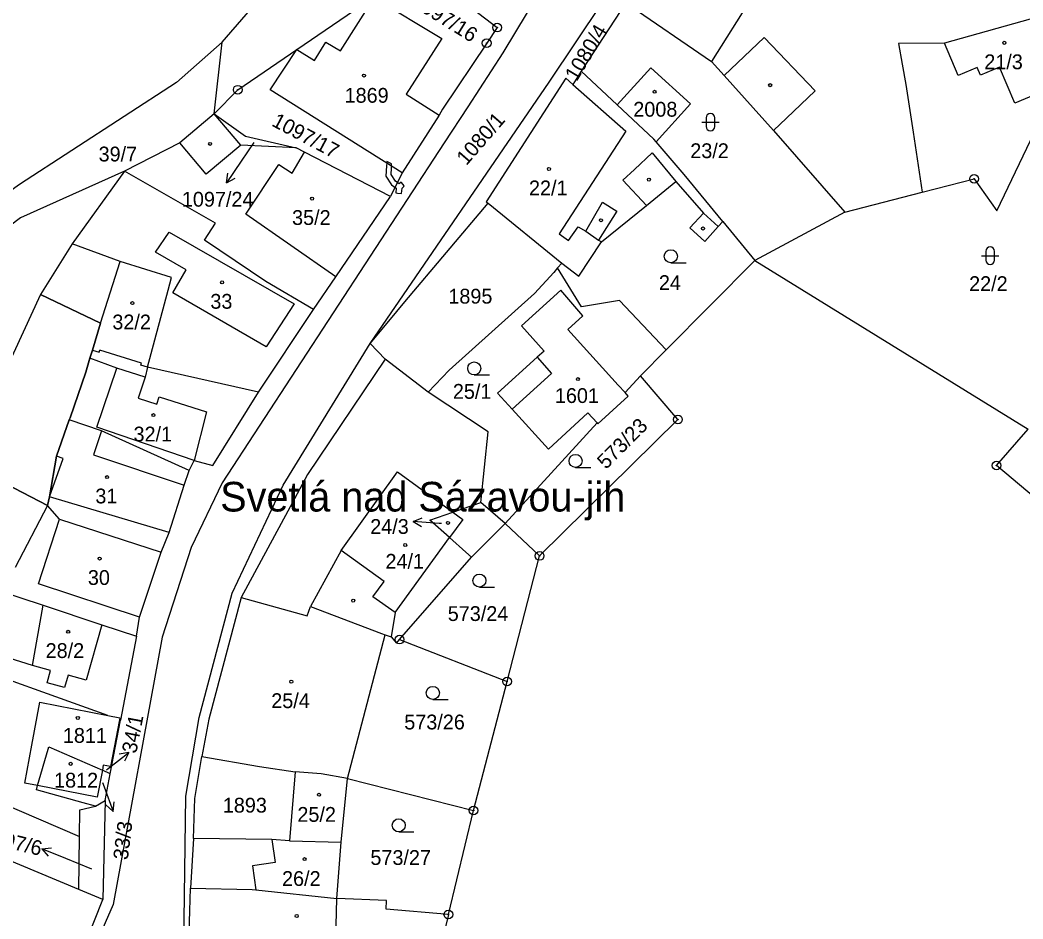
# Model space of a CAD drawing. Extents: x -680203 to -673936, y -1102717 to -1093650.
# Drawn here: x -678766.5 to -678651.4, y -1098769.2 to -1098666 of the extents above; entities that cross this region are included whole.
import ezdxf

# ---------------------------------------------------------------- set-up
doc = ezdxf.new("R2010")
doc.units = 0
for name, color, linetype in [('SOxx02xx_Koleje_param další_Popis10', 7, 'Continuous'), ('SOxx02xx_Staničení_Popis10', 7, 'Continuous'), ('SOxxxxxx_Koleje_hlavní_body_Popis10', 7, 'Continuous'), ('SOxxxxxx_Koleje_LN_parametry_Popis10', 7, 'Continuous'), ('SOxxxxxx_Koleje_param další_Popis10', 7, 'Continuous'), ('SOxxxxxx_Osa_bod_P', 7, 'Continuous'), ('SOxxxxxx_Staničení_Popis10', 7, 'Continuous'), ('x_prac', 7, 'Continuous')]:
    doc.layers.add(name, color=color, linetype=linetype)

msp = doc.modelspace()

# ---------------------------------------------------------------- linework, layer by layer
at = {"layer": 'SOxx02xx_Koleje_param další_Popis10'}
for centre, radius in [((-678711.74, -1098666.89), 0.5), ((-678711.74, -1098666.89), 0.0303), ((-678712.95, -1098668.68), 0.5), ((-678712.95, -1098668.68), 0.0303), ((-678741.53, -1098674.02), 0.5), ((-678741.53, -1098674.02), 0.0303), ((-678657, -1098684.25), 0.5), ((-678657, -1098684.25), 0.0303), ((-678690.99, -1098711.89), 0.5), ((-678690.99, -1098711.89), 0.0303), ((-678654.43, -1098717.16), 0.5), ((-678654.43, -1098717.16), 0.0303), ((-678706.87, -1098727.55), 0.5), ((-678706.87, -1098727.55), 0.0303), ((-678722.96, -1098737.16), 0.5), ((-678722.96, -1098737.16), 0.0303), ((-678710.61, -1098741.96), 0.5), ((-678710.61, -1098741.96), 0.0303), ((-678714.46, -1098756.78), 0.5), ((-678714.46, -1098756.78), 0.0303), ((-678717.35, -1098768.72), 0.5), ((-678717.35, -1098768.72), 0.0303)]:
    msp.add_circle(centre, radius, dxfattribs=at)
at = {"layer": 'SOxx02xx_Staničení_Popis10'}
for p, q in [((-678739.69, -1098680.1), (-678741.14, -1098682.23)), ((-678741.14, -1098682.23), (-678742.82, -1098684.72)), ((-678742.82, -1098684.72), (-678742.67, -1098683.61)), ((-678742.82, -1098684.72), (-678741.84, -1098684.17)), ((-678721.39, -1098723.61), (-678720.36, -1098723.18)), ((-678718.4, -1098723.82), (-678721.39, -1098723.61)), ((-678721.39, -1098723.61), (-678720.43, -1098724.18)), ((-678718.12, -1098723.84), (-678718.4, -1098723.82)), ((-678756.39, -1098751.96), (-678754.03, -1098750.11)), ((-678754.03, -1098750.11), (-678755.12, -1098750.33)), ((-678754.03, -1098750.11), (-678754.51, -1098751.12)), ((-678756.59, -1098752.12), (-678756.39, -1098751.96)), ((-678757.05, -1098753.55), (-678756.86, -1098754.06)), ((-678756.86, -1098754.06), (-678755.83, -1098756.88)), ((-678755.83, -1098756.88), (-678756.65, -1098756.11)), ((-678755.83, -1098756.88), (-678755.71, -1098755.77)), ((-678764.03, -1098761.17), (-678762.92, -1098761.08)), ((-678761.25, -1098762.29), (-678764.03, -1098761.17)), ((-678764.03, -1098761.17), (-678763.29, -1098762.01)), ((-678758.29, -1098763.51), (-678761.25, -1098762.29))]:
    msp.add_line(p, q, dxfattribs=at)
at = {"layer": 'SOxxxxxx_Koleje_hlavní_body_Popis10'}
for p, q in [((-678687.77, -1098677.25), (-678687.77, -1098678.25)), ((-678686.77, -1098678.25), (-678686.77, -1098677.25)), ((-678688.27, -1098677.75), (-678686.27, -1098677.75)), ((-678656.15, -1098693.08), (-678654.15, -1098693.08)), ((-678655.65, -1098692.58), (-678655.65, -1098693.58)), ((-678654.65, -1098693.58), (-678654.65, -1098692.58)), ((-678691.81, -1098693.89), (-678690.06, -1098693.89)), ((-678714.38, -1098706.77), (-678712.63, -1098706.77)), ((-678702.74, -1098717.39), (-678700.99, -1098717.39)), ((-678713.79, -1098731.13), (-678712.04, -1098731.13)), ((-678719.13, -1098744.03), (-678717.38, -1098744.03)), ((-678723.05, -1098759.23), (-678721.3, -1098759.23))]:
    msp.add_line(p, q, dxfattribs=at)
for centre in [(-678691.81, -1098693.14), (-678714.38, -1098706.02), (-678702.74, -1098716.64), (-678713.79, -1098730.38), (-678719.13, -1098743.28), (-678723.05, -1098758.48)]:
    msp.add_circle(centre, 0.75, dxfattribs=at)
for centre, start, end in [((-678687.27, -1098677.25), 0, 180), ((-678687.27, -1098678.25), 180, 359.9879), ((-678655.15, -1098692.58), 0, 180), ((-678655.15, -1098693.58), 180, 359.9879)]:
    msp.add_arc(centre, 0.5, start, end, dxfattribs=at)
at = {"layer": 'SOxxxxxx_Koleje_LN_parametry_Popis10'}
for points in [[(-678724.41, -1098682.25), (-678724.42, -1098682.46), (-678724.44, -1098682.76), (-678724.52, -1098683.95), (-678723.86, -1098684.95), (-678723.33, -1098685.31), (-678723.36, -1098685.88), (-678723.2, -1098685.89), (-678722.71, -1098685.92), (-678722.65, -1098685.32), (-678722.41, -1098685.11), (-678722.55, -1098684.91), (-678722.75, -1098684.63), (-678722.98, -1098684.81), (-678723.42, -1098684.51), (-678723.92, -1098683.77), (-678723.89, -1098683.04), (-678723.89, -1098682.8), (-678723.88, -1098682.53)], [(-678764.16, -1098697.52), (-678773.06, -1098716.74), (-678763.38, -1098721.77), (-678763.13, -1098720.77), (-678762.32, -1098716.11), (-678760.86, -1098711.94), (-678760.78, -1098711.7), (-678758.95, -1098706.46), (-678758.51, -1098704.86), (-678758.21, -1098703.91), (-678757.29, -1098700.82)]]:
    msp.add_lwpolyline(points, close=True, dxfattribs=at)
at = {"layer": 'SOxxxxxx_Koleje_param další_Popis10'}
for centre in [(-678653.53, -1098668.64), (-678727.04, -1098672.4), (-678680.41, -1098673.5), (-678693.68, -1098674.26), (-678744.7, -1098680.24), (-678705.8, -1098683.12), (-678694.33, -1098684.35), (-678732.99, -1098686.53), (-678699.83, -1098689.01), (-678688.11, -1098689.96), (-678743.32, -1098696.14), (-678753.62, -1098698.52), (-678702.48, -1098707.25), (-678751.2, -1098711.38), (-678756.52, -1098718.5), (-678717.39, -1098723.76), (-678722.3, -1098726.3), (-678757.38, -1098727.85), (-678728.27, -1098732.68), (-678760.99, -1098736.26), (-678735.38, -1098741.99), (-678759.88, -1098746.15), (-678760.7, -1098751.42), (-678732.19, -1098754.97), (-678733.86, -1098762.36), (-678734.76, -1098768.9)]:
    msp.add_circle(centre, 0.175, dxfattribs=at)
at = {"layer": 'SOxxxxxx_Staničení_Popis10'}
for p, q in [((-678681.1, -1098661.15), (-678687.15, -1098670.77)), ((-678685.67, -1098672.41), (-678681.09, -1098668.03)), ((-678681.09, -1098668.03), (-678675.24, -1098674.15)), ((-678658.84, -1098672.41), (-678660.41, -1098668.68)), ((-678656.64, -1098671.49), (-678658.84, -1098672.41)), ((-678656.28, -1098672.37), (-678656.64, -1098671.49)), ((-678654.07, -1098671.44), (-678656.28, -1098672.37)), ((-678652.33, -1098675.57), (-678654.07, -1098671.44)), ((-678703.06, -1098673.41), (-678696.99, -1098678.8)), ((-678646.4, -1098673.07), (-678652.33, -1098675.57)), ((-678675.24, -1098674.15), (-678678.54, -1098677.3)), ((-678678.54, -1098677.3), (-678680.01, -1098678.7)), ((-678696.99, -1098678.8), (-678704.64, -1098690.58)), ((-678745.16, -1098683.71), (-678748.19, -1098680.11)), ((-678741.18, -1098680.4), (-678745.16, -1098683.71)), ((-678735.29, -1098683.61), (-678733.87, -1098681.19)), ((-678695.98, -1098683.17), (-678693.96, -1098681.27)), ((-678693.96, -1098681.27), (-678691.25, -1098684.55)), ((-678740.59, -1098688.33), (-678736.8, -1098682.6)), ((-678736.8, -1098682.6), (-678735.29, -1098683.61)), ((-678697.31, -1098684.41), (-678695.98, -1098683.17)), ((-678694.6, -1098687.32), (-678697.31, -1098684.41)), ((-678701.58, -1098690.27), (-678699.67, -1098686.92)), ((-678699.67, -1098686.92), (-678698.02, -1098687.95)), ((-678730.28, -1098695.51), (-678740.59, -1098688.33)), ((-678698.02, -1098687.95), (-678700.11, -1098691.28)), ((-678688.06, -1098688.19), (-678686.36, -1098689.74)), ((-678703.55, -1098691.34), (-678702.46, -1098689.77)), ((-678702.46, -1098689.77), (-678701.58, -1098690.27)), ((-678750.96, -1098692.69), (-678749.41, -1098690.36)), ((-678749.41, -1098690.36), (-678735.03, -1098698.59)), ((-678704.64, -1098690.58), (-678703.55, -1098691.34)), ((-678701.58, -1098690.27), (-678700.11, -1098691.28)), ((-678700.11, -1098691.28), (-678699.78, -1098691.5)), ((-678747.46, -1098694.71), (-678750.96, -1098692.69)), ((-678757.29, -1098700.82), (-678755.01, -1098693.73)), ((-678748.99, -1098697.36), (-678747.46, -1098694.71)), ((-678738.28, -1098703.56), (-678748.99, -1098697.36)), ((-678735.03, -1098698.59), (-678738.28, -1098703.56)), ((-678758.21, -1098703.91), (-678757.44, -1098704.15)), ((-678757.44, -1098704.15), (-678757.37, -1098703.91)), ((-678752.58, -1098705.4), (-678757.37, -1098703.91)), ((-678707.14, -1098704.74), (-678705.49, -1098706.6)), ((-678757.71, -1098712.75), (-678755.39, -1098705.98)), ((-678752.65, -1098705.64), (-678752.58, -1098705.4)), ((-678751.89, -1098705.88), (-678752.65, -1098705.64)), ((-678752.16, -1098707.02), (-678752.94, -1098709.45)), ((-678705.49, -1098706.6), (-678710.04, -1098710.71)), ((-678752.94, -1098709.45), (-678750.83, -1098710.11)), ((-678750.83, -1098710.11), (-678750.56, -1098709.27)), ((-678750.56, -1098709.27), (-678745.12, -1098711)), ((-678745.12, -1098711), (-678746.51, -1098716.58)), ((-678746.51, -1098716.58), (-678757.71, -1098712.75)), ((-678757.17, -1098713.17), (-678758.1, -1098715.94)), ((-678763.13, -1098720.77), (-678761.56, -1098716.38)), ((-678761.56, -1098716.38), (-678762.32, -1098716.11)), ((-678758.1, -1098715.94), (-678747.68, -1098719.43)), ((-678729.66, -1098726.93), (-678723.19, -1098717.88)), ((-678723.19, -1098717.88), (-678716.83, -1098722.53)), ((-678763.38, -1098721.77), (-678767.07, -1098728.88)), ((-678761.98, -1098723.33), (-678750.33, -1098727.13)), ((-678715.7, -1098723.35), (-678717.22, -1098725.44)), ((-678716.83, -1098722.53), (-678715.7, -1098723.35)), ((-678723.46, -1098734.05), (-678717.22, -1098725.44)), ((-678729.66, -1098726.93), (-678733.17, -1098733.34)), ((-678724.73, -1098730.49), (-678729.66, -1098726.93)), ((-678726, -1098732.25), (-678724.73, -1098730.49)), ((-678723.46, -1098734.05), (-678726, -1098732.25)), ((-678723.46, -1098734.05), (-678723.93, -1098736.83)), ((-678765.1, -1098740.12), (-678774.92, -1098737.1)), ((-678737.62, -1098760.09), (-678737.23, -1098762.75)), ((-678737.23, -1098762.75), (-678739.85, -1098763.13)), ((-678739.85, -1098763.13), (-678739.44, -1098765.88))]:
    msp.add_line(p, q, dxfattribs=at)
at = {"layer": 'x_prac'}
for p, q in [((-678696.97, -1098664.05), (-678702.11, -1098671.9)), ((-678744.24, -1098676.78), (-678743.3, -1098668.57)), ((-678697.97, -1098675.77), (-678702.11, -1098671.9)), ((-678718.39, -1098676.95), (-678722.64, -1098683.58)), ((-678754.54, -1098683.38), (-678760.53, -1098691.71)), ((-678722.64, -1098683.58), (-678723.99, -1098686.27)), ((-678671.85, -1098688.09), (-678662.96, -1098685.79)), ((-678712.76, -1098687.03), (-678704.31, -1098693.94)), ((-678671.85, -1098688.09), (-678682.16, -1098693.65)), ((-678685.84, -1098689.17), (-678682.16, -1098693.65)), ((-678704.31, -1098693.94), (-678704.82, -1098694.48)), ((-678692.35, -1098703.89), (-678682.16, -1098693.65)), ((-678682.16, -1098693.65), (-678650.78, -1098712.98)), ((-678739.16, -1098708.76), (-678732.84, -1098699.24)), ((-678724.62, -1098704.96), (-678726.33, -1098703.16)), ((-678695.31, -1098706.87), (-678692.35, -1098703.89)), ((-678739.16, -1098708.76), (-678751.89, -1098705.88)), ((-678719.67, -1098708.76), (-678724.62, -1098704.96)), ((-678695.31, -1098706.87), (-678697.07, -1098708.8)), ((-678700.18, -1098712.37), (-678696.7, -1098709.19)), ((-678696.7, -1098709.19), (-678697.07, -1098708.8)), ((-678700.26, -1098712.28), (-678710.81, -1098723.81)), ((-678700.26, -1098712.28), (-678700.18, -1098712.37)), ((-678763.13, -1098720.77), (-678763.38, -1098721.77)), ((-678749.4, -1098724.87), (-678763.13, -1098720.77)), ((-678710.81, -1098723.81), (-678713.63, -1098721.41)), ((-678714.71, -1098727.71), (-678710.81, -1098723.81)), ((-678710.81, -1098723.81), (-678706.87, -1098727.55)), ((-678779.94, -1098727.86), (-678763.88, -1098733.21)), ((-678722.96, -1098737.16), (-678714.71, -1098727.71)), ((-678710.61, -1098741.96), (-678706.87, -1098727.55)), ((-678763.88, -1098733.21), (-678757.14, -1098735.45)), ((-678753.16, -1098736.78), (-678752.82, -1098734.58)), ((-678757.14, -1098735.45), (-678753.16, -1098736.78)), ((-678753.16, -1098736.78), (-678754.99, -1098746.4)), ((-678728.94, -1098753.09), (-678724.59, -1098736.6)), ((-678722.96, -1098737.16), (-678710.61, -1098741.96)), ((-678714.46, -1098756.78), (-678710.61, -1098741.96)), ((-678754.99, -1098746.4), (-678755.11, -1098746.35)), ((-678789.5, -1098746.93), (-678759.68, -1098759.75)), ((-678756.16, -1098752.56), (-678754.99, -1098746.4)), ((-678744.95, -1098746.91), (-678745.63, -1098750.59)), ((-678746.44, -1098755.39), (-678745.63, -1098750.59)), ((-678756.16, -1098752.56), (-678757.07, -1098752.16)), ((-678756.76, -1098755.63), (-678756.16, -1098752.56)), ((-678734.94, -1098752.34), (-678735.57, -1098760.26)), ((-678729.64, -1098760.41), (-678728.94, -1098753.09)), ((-678728.94, -1098753.09), (-678714.46, -1098756.78)), ((-678746.62, -1098759.98), (-678746.44, -1098755.39)), ((-678757.84, -1098756.28), (-678756.76, -1098755.63)), ((-678756.76, -1098755.63), (-678757.02, -1098766.99)), ((-678759.75, -1098765.85), (-678779.74, -1098757.51)), ((-678717.35, -1098768.72), (-678714.46, -1098756.78)), ((-678759.75, -1098765.85), (-678759.68, -1098759.75)), ((-678746.62, -1098759.98), (-678746.95, -1098765.71)), ((-678735.57, -1098760.26), (-678729.64, -1098760.41)), ((-678730.15, -1098766.9), (-678729.64, -1098760.41)), ((-678757.02, -1098766.99), (-678759.75, -1098765.85))]:
    msp.add_line(p, q, dxfattribs=at)
for points in [[(-678743.3, -1098668.57), (-678733.8, -1098657.53), (-678720.28, -1098649.64)], [(-678726.33, -1098703.16), (-678705.79, -1098673.17), (-678696.65, -1098659.44), (-678696.81, -1098659.33), (-678693.85, -1098654.61), (-678690.77, -1098648.67)], [(-678704.06, -1098658.08), (-678711.08, -1098669.78), (-678715.12, -1098675.97), (-678717.83, -1098680.11), (-678743.33, -1098719.17), (-678746.88, -1098726.6), (-678750.22, -1098736.88), (-678755.84, -1098767.58), (-678760.95, -1098779.31)], [(-678734.75, -1098669.4), (-678725.7, -1098663.22), (-678722.69, -1098662.47), (-678718.71, -1098661.54), (-678711.74, -1098666.89), (-678712.95, -1098668.68), (-678718.02, -1098676.25), (-678718.39, -1098676.95)], [(-678734.75, -1098669.4), (-678732.72, -1098670.67), (-678731.43, -1098668.56), (-678729.73, -1098669.54), (-678725.86, -1098663.44), (-678718.11, -1098668.14), (-678722.18, -1098674.53), (-678718.39, -1098676.95)], [(-678696.97, -1098664.05), (-678687.15, -1098670.77), (-678685.67, -1098672.41), (-678680.01, -1098678.7), (-678671.85, -1098688.09)], [(-678649.6, -1098665.66), (-678660.41, -1098668.68), (-678665.68, -1098668.73), (-678665.27, -1098671.1), (-678664.83, -1098673.41), (-678664, -1098678.89), (-678662.96, -1098685.79)], [(-678743.3, -1098668.57), (-678748.55, -1098673.19), (-678766.56, -1098684.89), (-678795.7, -1098705.83), (-678814.81, -1098721.98)], [(-678744.24, -1098676.78), (-678741.53, -1098674.02), (-678734.75, -1098669.4)], [(-678722.64, -1098683.58), (-678737.81, -1098674.04), (-678734.75, -1098669.4)], [(-678697.97, -1098675.77), (-678694.1, -1098671.51), (-678689.55, -1098675.66), (-678693.49, -1098680.01)], [(-678702.11, -1098671.9), (-678703.06, -1098673.41), (-678703.85, -1098672.71), (-678713.01, -1098686.89), (-678712.76, -1098687.03)], [(-678693.49, -1098680.01), (-678693.77, -1098679.69), (-678697.97, -1098675.77)], [(-678662.96, -1098685.79), (-678657, -1098684.25), (-678654.38, -1098687.91), (-678649.65, -1098678.02), (-678645.67, -1098675.83), (-678645.15, -1098675.54)], [(-678744.24, -1098676.78), (-678748.19, -1098680.11), (-678754.54, -1098683.38)], [(-678734.81, -1098680.71), (-678741.18, -1098680.4), (-678744.24, -1098676.78)], [(-678744.24, -1098676.78), (-678740.62, -1098679.36), (-678734.81, -1098680.71)], [(-678723.99, -1098686.27), (-678733.87, -1098681.19), (-678734.81, -1098680.71)], [(-678685.84, -1098689.17), (-678690.29, -1098683.76), (-678693.49, -1098680.01)], [(-678754.54, -1098683.38), (-678766.48, -1098688.74), (-678793.29, -1098709.02), (-678811.75, -1098724.5)], [(-678732.84, -1098699.24), (-678738.29, -1098696.03), (-678745.35, -1098691.31), (-678744.07, -1098689.36), (-678754.54, -1098683.38)], [(-678704.31, -1098693.94), (-678702.36, -1098695.42), (-678699.78, -1098691.5), (-678694.6, -1098687.32), (-678691.25, -1098684.55), (-678688.06, -1098688.19), (-678689.61, -1098689.89), (-678687.91, -1098691.45), (-678686.36, -1098689.74), (-678685.84, -1098689.17)], [(-678732.84, -1098699.24), (-678730.28, -1098695.51), (-678723.99, -1098686.27)], [(-678726.33, -1098703.16), (-678724.2, -1098700.6), (-678722.36, -1098698.38), (-678712.76, -1098687.03)], [(-678760.53, -1098691.71), (-678764.16, -1098697.52), (-678757.29, -1098700.82), (-678758.21, -1098703.91), (-678758.51, -1098704.86)], [(-678751.89, -1098705.88), (-678749.52, -1098697.05), (-678749.13, -1098695.58), (-678755.01, -1098693.73), (-678760.53, -1098691.71)], [(-678704.82, -1098694.48), (-678705.24, -1098695.02), (-678707.46, -1098697.41), (-678717.25, -1098706.23), (-678719.67, -1098708.76)], [(-678692.35, -1098703.89), (-678697.69, -1098698.24), (-678702.07, -1098698.96), (-678704.82, -1098694.48)], [(-678701.9, -1098700), (-678704.42, -1098697.04), (-678708.97, -1098701.14)], [(-678697.07, -1098708.8), (-678697.86, -1098707.96), (-678703.64, -1098701.56), (-678701.9, -1098700)], [(-678708.97, -1098701.14), (-678706.36, -1098704.03), (-678707.14, -1098704.74), (-678711.71, -1098708.88), (-678710.04, -1098710.71), (-678705.86, -1098715.3), (-678701.32, -1098711.14), (-678700.26, -1098712.28)], [(-678745.23, -1098789.31), (-678747.93, -1098789.3), (-678747.48, -1098755.12), (-678745.95, -1098746.1), (-678742.16, -1098731.82), (-678736.31, -1098719.42), (-678726.33, -1098703.16)], [(-678758.51, -1098704.86), (-678758.95, -1098706.46), (-678760.78, -1098711.7), (-678760.86, -1098711.94)], [(-678751.89, -1098705.88), (-678752.16, -1098707.02), (-678755.39, -1098705.98), (-678758.51, -1098704.86)], [(-678724.62, -1098704.96), (-678733.5, -1098718.21), (-678735.01, -1098721.01), (-678741.13, -1098732.34)], [(-678706.87, -1098727.55), (-678690.99, -1098711.89), (-678695.31, -1098706.87)], [(-678747.1, -1098717.76), (-678746.51, -1098716.58), (-678744.39, -1098717.18), (-678739.16, -1098708.76)], [(-678713.63, -1098721.41), (-678712.78, -1098713.29), (-678719.67, -1098708.76)], [(-678760.86, -1098711.94), (-678762.32, -1098716.11), (-678763.13, -1098720.77)], [(-678747.1, -1098717.76), (-678757.17, -1098713.17), (-678760.86, -1098711.94)], [(-678640.27, -1098729.08), (-678654.43, -1098717.16), (-678650.78, -1098712.98)], [(-678763.38, -1098721.77), (-678773.06, -1098716.74), (-678777.17, -1098723.86), (-678779.94, -1098727.86)], [(-678749.4, -1098724.87), (-678747.68, -1098719.43), (-678747.1, -1098717.76)], [(-678752.82, -1098734.58), (-678764.39, -1098730.77), (-678761.98, -1098723.33), (-678763.38, -1098721.77)], [(-678714.71, -1098727.71), (-678715.33, -1098727.11), (-678717.22, -1098725.44), (-678719.46, -1098723.45), (-678716.83, -1098722.53), (-678713.63, -1098721.41)], [(-678752.82, -1098734.58), (-678750.33, -1098727.13), (-678749.4, -1098724.87)], [(-678741.13, -1098732.34), (-678744.84, -1098746.28), (-678744.95, -1098746.91)], [(-678741.13, -1098732.34), (-678733.57, -1098734.43), (-678733.17, -1098733.34), (-678725.03, -1098736.45), (-678724.59, -1098736.6)], [(-678757.14, -1098735.45), (-678758.94, -1098741.8), (-678761, -1098741.24), (-678761.43, -1098742.67), (-678763.42, -1098742.13), (-678763.03, -1098740.69), (-678765.1, -1098740.12), (-678763.88, -1098733.21)], [(-678724.59, -1098736.6), (-678723.93, -1098736.83), (-678723.31, -1098737.56), (-678722.96, -1098737.16)], [(-678756.43, -1098745.88), (-678774.79, -1098739.29), (-678776.81, -1098745.28), (-678786.59, -1098740.78)], [(-678764.5, -1098753.92), (-678765.96, -1098753.63), (-678765.15, -1098749.29), (-678764.23, -1098744.35), (-678756.43, -1098745.88)], [(-678755.11, -1098746.35), (-678756.12, -1098751.72), (-678756.96, -1098751.57), (-678757.07, -1098752.16)], [(-678756.43, -1098745.88), (-678755.07, -1098746.15), (-678755.11, -1098746.35)], [(-678764.5, -1098753.92), (-678763.3, -1098749.75), (-678763.21, -1098749.46), (-678757.07, -1098752.16)], [(-678745.63, -1098750.59), (-678739.03, -1098751.73), (-678734.94, -1098752.34)], [(-678757.07, -1098752.16), (-678757.66, -1098755.26), (-678764.5, -1098753.92)], [(-678728.94, -1098753.09), (-678731.94, -1098752.58), (-678734.94, -1098752.34)], [(-678757.84, -1098756.28), (-678759.27, -1098755.89), (-678764.64, -1098754.4), (-678764.5, -1098753.92)], [(-678759.68, -1098759.75), (-678759.64, -1098756.71), (-678757.84, -1098756.28)], [(-678735.57, -1098760.26), (-678737.62, -1098760.09), (-678746.62, -1098759.98)], [(-678747.15, -1098772.62), (-678747.14, -1098772.13), (-678747.03, -1098768.3), (-678746.95, -1098765.71)], [(-678746.95, -1098765.71), (-678739.86, -1098765.84), (-678739.44, -1098765.88), (-678730.15, -1098766.9)], [(-678765.42, -1098783), (-678762.91, -1098777.6), (-678761.64, -1098778.68), (-678757.02, -1098766.99)], [(-678747.15, -1098772.62), (-678739.89, -1098772.97), (-678738.15, -1098773.06), (-678738.39, -1098777.39), (-678730.42, -1098777.77), (-678730.15, -1098766.9)], [(-678717.35, -1098768.72), (-678724.48, -1098768.11), (-678724.45, -1098767.1), (-678730.15, -1098766.9)], [(-678717.35, -1098768.72), (-678722.12, -1098788.41), (-678725, -1098788.56)]]:
    msp.add_lwpolyline(points, dxfattribs=at)

# ---------------------------------------------------------------- texts
at = {"layer": 'SOxx02xx_Staničení_Popis10'}
msp.add_text('Svetlá nad Sázavou-jih', height=3.4, dxfattribs=at).set_placement((-678743.54, -1098722.45))
at = {"layer": 'SOxxxxxx_Osa_bod_P'}
for s, rotation, p in [('1097/16', 328, (-678721.67, -1098664.3)), ('1080/4', 59, (-678702.62, -1098673.16)), ('1097/17', 332, (-678737.74, -1098678.11)), ('1080/1', 49, (-678715.29, -1098682.81)), ('573/23', 45, (-678699.25, -1098717.68)), ('34/1', 79, (-678753.18, -1098750.3)), ('1097/6', 346, (-678770.98, -1098760.32)), ('33/3', 83, (-678754.15, -1098762.51))]:
    msp.add_text(s, height=1.7, rotation=rotation, dxfattribs=at).set_placement(p)
for s, p in [('21/3', (-678655.83, -1098671.67)), ('1869', (-678729.26, -1098675.52)), ('2008', (-678696.12, -1098677.12)), ('39/7', (-678757.5, -1098682.26)), ('23/2', (-678689.58, -1098681.88)), ('22/1', (-678708.09, -1098686.15)), ('1097/24', (-678747.94, -1098687.45)), ('35/2', (-678735.29, -1098689.55)), ('24', (-678693.18, -1098697.02)), ('22/2', (-678657.57, -1098697.14)), ('1895', (-678717.35, -1098698.58)), ('33', (-678744.67, -1098699.17)), ('32/2', (-678755.92, -1098701.54)), ('25/1', (-678716.83, -1098709.51)), ('1601', (-678705.12, -1098709.99)), ('32/1', (-678753.49, -1098714.41)), ('31', (-678757.87, -1098721.52)), ('24/3', (-678726.32, -1098725.02)), ('24/1', (-678724.57, -1098729.02)), ('30', (-678758.73, -1098730.88)), ('573/24', (-678717.42, -1098735.02)), ('28/2', (-678763.58, -1098739.27)), ('25/4', (-678737.68, -1098745.02)), ('573/26', (-678722.41, -1098747.47)), ('1811', (-678761.6, -1098749.01)), ('1812', (-678762.61, -1098754.15)), ('1893', (-678743.24, -1098757.02)), ('25/2', (-678734.68, -1098758.08)), ('573/27', (-678726.3, -1098763.03)), ('26/2', (-678736.44, -1098765.44))]:
    msp.add_text(s, height=1.7, dxfattribs=at).set_placement(p)

doc.saveas('drawing.dxf')
